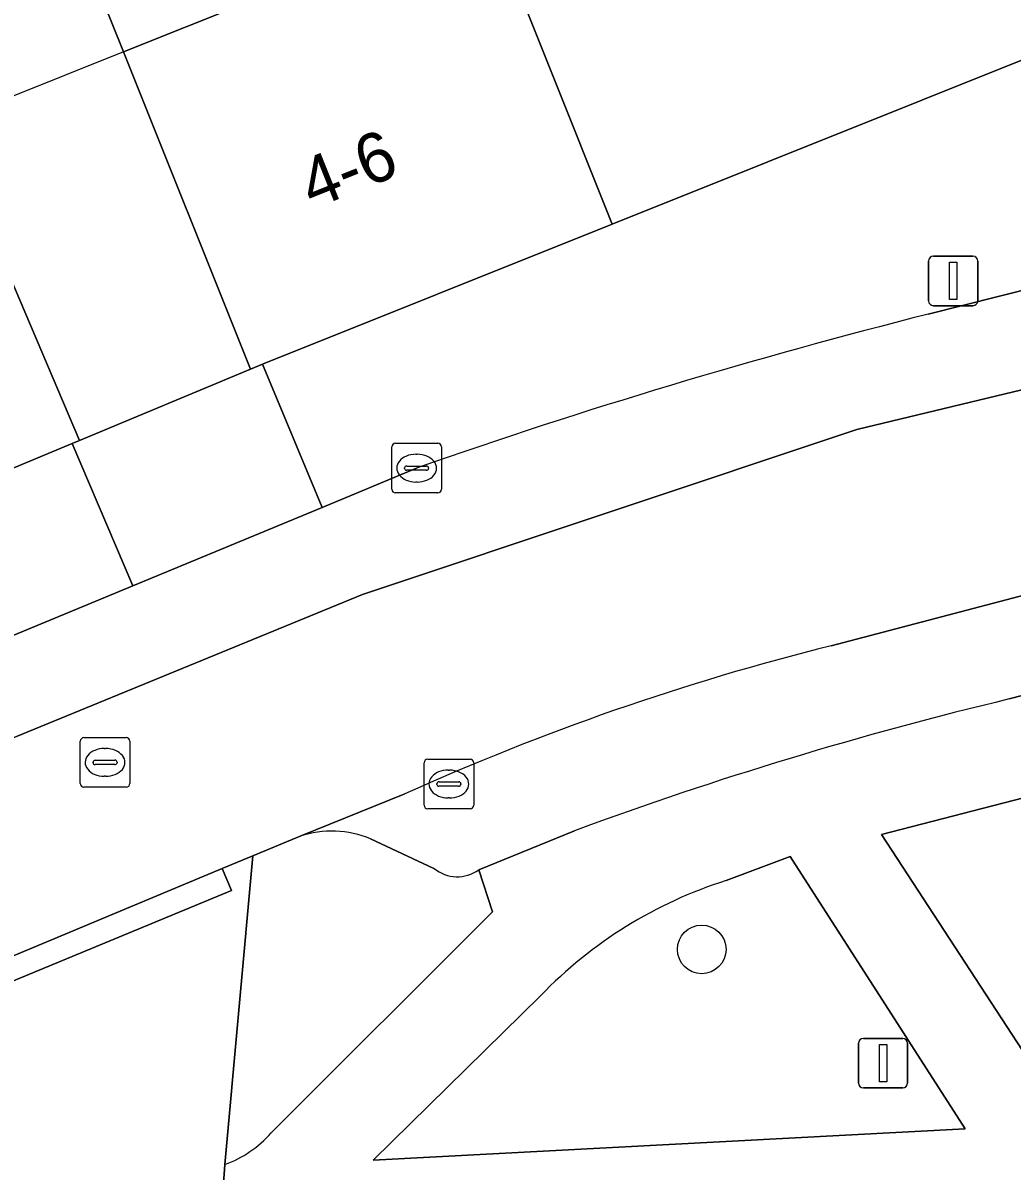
# Model space of a CAD drawing. Extents: x 160377 to 161131, y 383938 to 384853.
# Drawn here: x 161090.66 to 161110.59, y 384279.62 to 384302.76 of the extents above; entities that cross this region are included whole.
import ezdxf

# ---------------------------------------------------------------- set-up
doc = ezdxf.new("R2010")
doc.units = 0
for name, color, linetype in [('IMGEO_Boom', 7, 'Continuous'), ('IMGEO_Erf', 7, 'Continuous'), ('IMGEO_Groenvoorziening', 7, 'Continuous'), ('IMGEO_Kolk', 7, 'Continuous'), ('IMGEO_Lichtmast', 7, 'Continuous'), ('IMGEO_Pand', 7, 'Continuous'), ('IMGEO_Pand_nummerreeks', 7, 'Continuous'), ('IMGEO_Pand_overbouw', 7, 'Continuous'), ('IMGEO_Parkeervlak_open', 7, 'Continuous'), ('IMGEO_Rijbaan_lokaal_open', 7, 'Continuous'), ('IMGEO_Rioolput', 7, 'Continuous'), ('IMGEO_Voetpad_open', 7, 'Continuous')]:
    doc.layers.add(name, color=color, linetype=linetype)

msp = doc.modelspace()

# ---------------------------------------------------------------- linework, layer by layer
at = {"layer": 'IMGEO_Boom'}
msp.add_circle((161104.335, 384284.085), 0.489, dxfattribs=at)
at = {"layer": 'IMGEO_Erf'}
msp.add_lwpolyline([(161087.091, 384305.618), (161089.077, 384300.732), (161091.796, 384294.344), (161095.241, 384295.78), (161092.681, 384302.175), (161092.449, 384302.755), (161091.912, 384304.095)], dxfattribs=at)
at = {"layer": 'IMGEO_Groenvoorziening'}
for points in [[(161113.081, 384287.727), (161107.959, 384286.398), (161111.749, 384280.597), (161119.884, 384281.056)], [(161096.24, 384286.368), (161095.29, 384285.971), (161094.726, 384279.751)], [(161098.939, 384285.719), (161097.661, 384286.311)], [(161101.086, 384283.153), (161097.71, 384279.841), (161109.643, 384280.473), (161106.115, 384285.956), (161104.828, 384285.473)], [(161095.658, 384280.386), (161100.118, 384284.843), (161099.84, 384285.692)]]:
    msp.add_lwpolyline(points, dxfattribs=at)
for centre, radius, start, end in [((161096.874, 384284.44), 2.03, 67.1976, 108.2083), ((161099.407, 384286.28), 0.731, 230.1981, 306.3689), ((161107.523, 384276.949), 8.94, 107.543, 136.0539), ((161093.907, 384281.954), 2.35, 290.3847, 318.1509)]:
    msp.add_arc(centre, radius, start, end, dxfattribs=at)
at = {"layer": 'IMGEO_Kolk'}
for p, q in [((161098.163, 384294.284), (161099.015, 384294.284)), ((161098.088, 384293.358), (161098.088, 384294.21)), ((161098.576, 384294.064), (161098.601, 384294.064)), ((161099.089, 384294.21), (161099.089, 384293.358)), ((161098.39, 384293.827), (161098.788, 384293.827)), ((161098.347, 384293.778), (161098.347, 384293.79)), ((161098.785, 384293.741), (161098.387, 384293.741)), ((161098.831, 384293.79), (161098.831, 384293.778)), ((161098.599, 384293.504), (161098.574, 384293.504)), ((161099.015, 384293.284), (161098.163, 384293.284)), ((161098.738, 384286.992), (161098.738, 384287.844)), ((161098.813, 384287.918), (161099.665, 384287.918)), ((161099.739, 384287.844), (161099.739, 384286.992)), ((161099.226, 384287.698), (161099.251, 384287.698)), ((161098.997, 384287.412), (161098.997, 384287.424)), ((161099.435, 384287.375), (161099.037, 384287.375)), ((161099.04, 384287.461), (161099.438, 384287.461)), ((161099.481, 384287.424), (161099.481, 384287.412)), ((161099.249, 384287.138), (161099.224, 384287.138)), ((161099.665, 384286.918), (161098.813, 384286.918))]:
    msp.add_line(p, q, dxfattribs=at)
for points in [[(161098.163, 384294.284), (161099.015, 384294.284)], [(161098.088, 384293.358), (161098.088, 384294.21)], [(161099.089, 384294.21), (161099.089, 384293.358)], [(161099.015, 384293.284), (161098.163, 384293.284)], [(161098.738, 384286.992), (161098.738, 384287.844)], [(161098.813, 384287.918), (161099.665, 384287.918)], [(161099.739, 384287.844), (161099.739, 384286.992)], [(161099.665, 384286.918), (161098.813, 384286.918)]]:
    msp.add_lwpolyline(points, dxfattribs=at)
for centre, radius, start, end in [((161098.165, 384294.208), 0.0765, 91.552, 178.448), ((161098.165, 384294.208), 0.0765, 91.552, 178.448), ((161099.013, 384294.208), 0.0765, 1.552, 88.448), ((161099.013, 384294.208), 0.0765, 1.552, 88.448), ((161098.387, 384293.787), 0.0403, 85.8775, 175.7526), ((161098.792, 384293.789), 0.0386, 1.7309, 96.639), ((161098.384, 384293.777), 0.0366, 178.938, 274.7102), ((161098.788, 384293.784), 0.043, 264.8664, 352.4533), ((161098.165, 384293.36), 0.0765, 181.552, 268.448), ((161098.165, 384293.36), 0.0765, 181.552, 268.448), ((161099.013, 384293.36), 0.0765, 271.552, 358.448), ((161099.013, 384293.36), 0.0765, 271.552, 358.448), ((161098.815, 384287.842), 0.0765, 91.552, 178.448), ((161098.815, 384287.842), 0.0765, 91.552, 178.448), ((161099.663, 384287.842), 0.0765, 1.552, 88.448), ((161099.663, 384287.842), 0.0765, 1.552, 88.448), ((161099.037, 384287.421), 0.0403, 85.8775, 175.7526), ((161099.034, 384287.411), 0.0366, 178.938, 274.7102), ((161099.438, 384287.418), 0.043, 264.8664, 352.4533), ((161099.442, 384287.423), 0.0386, 1.7309, 96.639), ((161098.815, 384286.994), 0.0765, 181.552, 268.448), ((161098.815, 384286.994), 0.0765, 181.552, 268.448), ((161099.663, 384286.994), 0.0765, 271.552, 358.448), ((161099.663, 384286.994), 0.0765, 271.552, 358.448)]:
    msp.add_arc(centre, radius, start, end, dxfattribs=at)
for centre, major_axis, ratio, start_param, end_param in [((161098.575, 384293.784), (-0.387, 0.002), 0.722429, 4.712389, 7.853982), ((161098.6, 384293.784), (-0.39, 0.002), 0.717154, 1.570796, 4.712389), ((161099.225, 384287.418), (-0.387, 0.002), 0.722429, 4.712389, 7.853982), ((161099.25, 384287.418), (-0.39, 0.002), 0.717154, 1.570796, 4.712389)]:
    msp.add_ellipse(centre, major_axis=major_axis, ratio=ratio, start_param=start_param, end_param=end_param, dxfattribs=at)
at = {"layer": 'IMGEO_Lichtmast'}
for p, q in [((161109.007, 384298.057), (161109.797, 384298.057)), ((161109.797, 384298.057), (161109.007, 384298.057)), ((161108.907, 384297.157), (161108.907, 384297.957)), ((161108.907, 384297.957), (161108.907, 384297.157)), ((161109.897, 384297.957), (161109.897, 384297.157)), ((161109.897, 384297.157), (161109.897, 384297.957)), ((161109.797, 384297.057), (161109.007, 384297.057)), ((161109.007, 384297.057), (161109.797, 384297.057)), ((161107.595, 384282.293), (161108.385, 384282.293)), ((161108.385, 384282.293), (161107.595, 384282.293)), ((161107.495, 384281.393), (161107.495, 384282.193)), ((161107.495, 384282.193), (161107.495, 384281.393)), ((161108.485, 384282.193), (161108.485, 384281.393)), ((161108.485, 384281.393), (161108.485, 384282.193)), ((161108.385, 384281.293), (161107.595, 384281.293)), ((161107.595, 384281.293), (161108.385, 384281.293))]:
    msp.add_line(p, q, dxfattribs=at)
for points in [[(161109.327, 384297.932), (161109.477, 384297.932), (161109.477, 384297.182), (161109.327, 384297.182), (161109.327, 384297.932)], [(161107.915, 384282.168), (161108.065, 384282.168), (161108.065, 384281.418), (161107.915, 384281.418), (161107.915, 384282.168)]]:
    msp.add_lwpolyline(points, dxfattribs=at)
for centre, start, end in [((161109.007, 384297.957), 90, 180), ((161109.007, 384297.957), 90, 180), ((161109.797, 384297.957), 0, 90), ((161109.797, 384297.957), 360, 90), ((161109.007, 384297.157), 180, 270), ((161109.007, 384297.157), 180, 270), ((161109.797, 384297.157), 270, 0), ((161109.797, 384297.157), 270, 0), ((161107.595, 384282.193), 90, 180), ((161107.595, 384282.193), 90, 180), ((161108.385, 384282.193), 0, 90), ((161108.385, 384282.193), 360, 90), ((161107.595, 384281.393), 180, 270), ((161107.595, 384281.393), 180, 270), ((161108.385, 384281.393), 270, 0), ((161108.385, 384281.393), 270, 0)]:
    msp.add_arc(centre, 0.1, start, end, dxfattribs=at)
at = {"layer": 'IMGEO_Pand'}
for points in [[(161115.758, 384311.423), (161105.038, 384308.129), (161091.912, 384304.095), (161092.449, 384302.755), (161092.681, 384302.175), (161096.435, 384303.676), (161099.976, 384305.092), (161102.532, 384298.699), (161111.909, 384302.453), (161117.729, 384304.783)], [(161079.928, 384289.396), (161091.647, 384294.282), (161091.796, 384294.344), (161089.077, 384300.732), (161087.091, 384305.618), (161081.491, 384303.235), (161081.001, 384304.385), (161074.82, 384302.027)], [(161102.532, 384298.699), (161099.976, 384305.092), (161096.435, 384303.676), (161092.681, 384302.175), (161095.241, 384295.78), (161095.484, 384295.877)]]:
    msp.add_lwpolyline(points, close=True, dxfattribs=at)
at = {"layer": 'IMGEO_Pand_overbouw'}
msp.add_lwpolyline([(161095.241, 384295.78), (161092.681, 384302.175), (161089.077, 384300.732), (161091.796, 384294.344)], close=True, dxfattribs=at)
at = {"layer": 'IMGEO_Parkeervlak_open'}
for points in [[(161118.007, 384292.892), (161113.075, 384291.812), (161106.941, 384290.205)], [(161110.533, 384289.132), (161115.34, 384290.362), (161115.497, 384290.402)], [(161098.351, 384287.22), (161096.24, 384286.368)], [(161099.84, 384285.692), (161101.773, 384286.478)], [(161097.661, 384286.311), (161098.939, 384285.719)]]:
    msp.add_lwpolyline(points, dxfattribs=at)
for centre, radius, start, end in [((161119.443, 384240.375), 51.375, 104.0846, 114.2398), ((161128.666, 384213.498), 77.777, 103.48175, 110.22851), ((161096.874, 384284.44), 2.03, 67.1976, 108.2083), ((161099.407, 384286.28), 0.731, 230.1981, 306.3689)]:
    msp.add_arc(centre, radius, start, end, dxfattribs=at)
at = {"layer": 'IMGEO_Rijbaan_lokaal_open'}
msp.add_lwpolyline([(161106.941, 384290.205), (161113.075, 384291.812), (161118.007, 384292.892), (161119.514, 384292.799), (161119.838, 384296.721), (161117.271, 384296.92), (161107.459, 384294.564), (161097.499, 384291.24), (161083.513, 384285.499), (161085.208, 384281.821), (161086.855, 384282.449), (161094.672, 384285.713), (161095.29, 384285.971), (161096.24, 384286.368), (161098.351, 384287.22)], dxfattribs=at)
msp.add_arc((161119.443, 384240.375), 51.375, 104.0846, 114.2398, dxfattribs=at)
at = {"layer": 'IMGEO_Rioolput'}
for p, q in [((161091.809, 384287.428), (161091.809, 384288.28)), ((161091.884, 384288.354), (161092.736, 384288.354)), ((161092.81, 384288.28), (161092.81, 384287.428)), ((161092.297, 384288.134), (161092.322, 384288.134)), ((161092.068, 384287.848), (161092.068, 384287.86)), ((161092.506, 384287.811), (161092.108, 384287.811)), ((161092.111, 384287.897), (161092.509, 384287.897)), ((161092.552, 384287.86), (161092.552, 384287.848)), ((161092.32, 384287.574), (161092.295, 384287.574)), ((161092.736, 384287.354), (161091.884, 384287.354))]:
    msp.add_line(p, q, dxfattribs=at)
for points in [[(161091.809, 384287.428), (161091.809, 384288.28)], [(161091.884, 384288.354), (161092.736, 384288.354)], [(161092.81, 384288.28), (161092.81, 384287.428)], [(161092.736, 384287.354), (161091.884, 384287.354)]]:
    msp.add_lwpolyline(points, dxfattribs=at)
for centre, radius, start, end in [((161091.886, 384288.278), 0.0765, 91.552, 178.448), ((161091.886, 384288.278), 0.0765, 91.552, 178.448), ((161092.734, 384288.278), 0.0765, 1.552, 88.448), ((161092.734, 384288.278), 0.0765, 1.552, 88.448), ((161092.108, 384287.857), 0.0403, 85.8775, 175.7526), ((161092.105, 384287.847), 0.0366, 178.938, 274.7102), ((161092.509, 384287.854), 0.043, 264.8664, 352.4533), ((161092.513, 384287.859), 0.0386, 1.7309, 96.639), ((161091.886, 384287.43), 0.0765, 181.552, 268.448), ((161091.886, 384287.43), 0.0765, 181.552, 268.448), ((161092.734, 384287.43), 0.0765, 271.552, 358.448), ((161092.734, 384287.43), 0.0765, 271.552, 358.448)]:
    msp.add_arc(centre, radius, start, end, dxfattribs=at)
for centre, major_axis, ratio, start_param, end_param in [((161092.296, 384287.854), (-0.387, 0.002), 0.722429, 4.712389, 7.853982), ((161092.321, 384287.854), (-0.39, 0.002), 0.717154, 1.570796, 4.712389)]:
    msp.add_ellipse(centre, major_axis=major_axis, ratio=ratio, start_param=start_param, end_param=end_param, dxfattribs=at)
at = {"layer": 'IMGEO_Voetpad_open'}
for points in [[(161119.308, 384300.999), (161117.729, 384304.783), (161111.909, 384302.453), (161102.532, 384298.699), (161095.484, 384295.877), (161096.683, 384292.994), (161098.589, 384293.784)], [(161108.897, 384296.885), (161113.983, 384298.171), (161113.76, 384298.773), (161119.308, 384300.999)], [(161114.256, 384298.24), (161113.983, 384298.171), (161108.897, 384296.885)], [(161098.589, 384293.784), (161096.683, 384292.994), (161092.869, 384291.413), (161082.801, 384287.24), (161083.513, 384285.499), (161097.499, 384291.24), (161107.459, 384294.564), (161117.271, 384296.92), (161116.69, 384297.149), (161114.955, 384298.163)], [(160993.424, 384250.278), (161015.314, 384259.321), (161019.797, 384261.173), (161052.671, 384274.752), (161052.494, 384275.183), (161057.367, 384277.188), (161057.566, 384276.76), (161080.336, 384286.263), (161082.801, 384287.24), (161092.869, 384291.413), (161091.647, 384294.282), (161079.928, 384289.396), (161075.193, 384287.422), (161075.592, 384286.461), (161055.941, 384278.304), (161055.553, 384278.143), (161055.35, 384278.637), (161055.172, 384279.07), (161051.606, 384277.563), (161009.191, 384260.096), (161007.49, 384259.381), (160925.705, 384225.617)], [(161116.018, 384287.146), (161115.608, 384289.347), (161115.34, 384290.362), (161110.533, 384289.132)], [(161119.884, 384281.056), (161111.749, 384280.597), (161107.959, 384286.398), (161113.081, 384287.727)], [(161101.773, 384286.478), (161099.84, 384285.692), (161100.118, 384284.843), (161095.658, 384280.386)], [(161086.625, 384272.558), (161094.601, 384275.762), (161094.549, 384277.284), (161094.726, 384279.751), (161095.29, 384285.971), (161094.672, 384285.713), (161094.855, 384285.27), (161085.298, 384281.317)], [(161104.828, 384285.473), (161106.115, 384285.956), (161109.643, 384280.473), (161097.71, 384279.841)], [(161097.71, 384279.841), (161101.086, 384283.153)], [(161094.726, 384279.751), (161094.549, 384277.284), (161120.561, 384278.695), (161119.884, 384281.056)]]:
    msp.add_lwpolyline(points, dxfattribs=at)
for points in [[(161096.683, 384292.994), (161095.484, 384295.877), (161095.241, 384295.78), (161091.796, 384294.344), (161091.647, 384294.282), (161092.869, 384291.413)], [(161085.107, 384281.779), (161085.298, 384281.317), (161094.855, 384285.27), (161094.672, 384285.713), (161086.855, 384282.449), (161085.208, 384281.821)]]:
    msp.add_lwpolyline(points, close=True, dxfattribs=at)
for centre, radius, start, end in [((161138.027, 384181.373), 119.129, 104.15361, 109.33256), ((161138.027, 384181.373), 119.129, 104.15361, 109.33256), ((161128.666, 384213.498), 77.777, 103.48175, 110.22851), ((161107.523, 384276.949), 8.94, 107.543, 136.0539), ((161093.907, 384281.954), 2.35, 290.3847, 318.1509)]:
    msp.add_arc(centre, radius, start, end, dxfattribs=at)

# ---------------------------------------------------------------- texts
at = {"layer": 'IMGEO_Pand_nummerreeks'}
msp.add_text('4-6', height=1, rotation=21.8185, dxfattribs=at).set_placement((161096.489, 384298.994))

doc.saveas('drawing.dxf')
